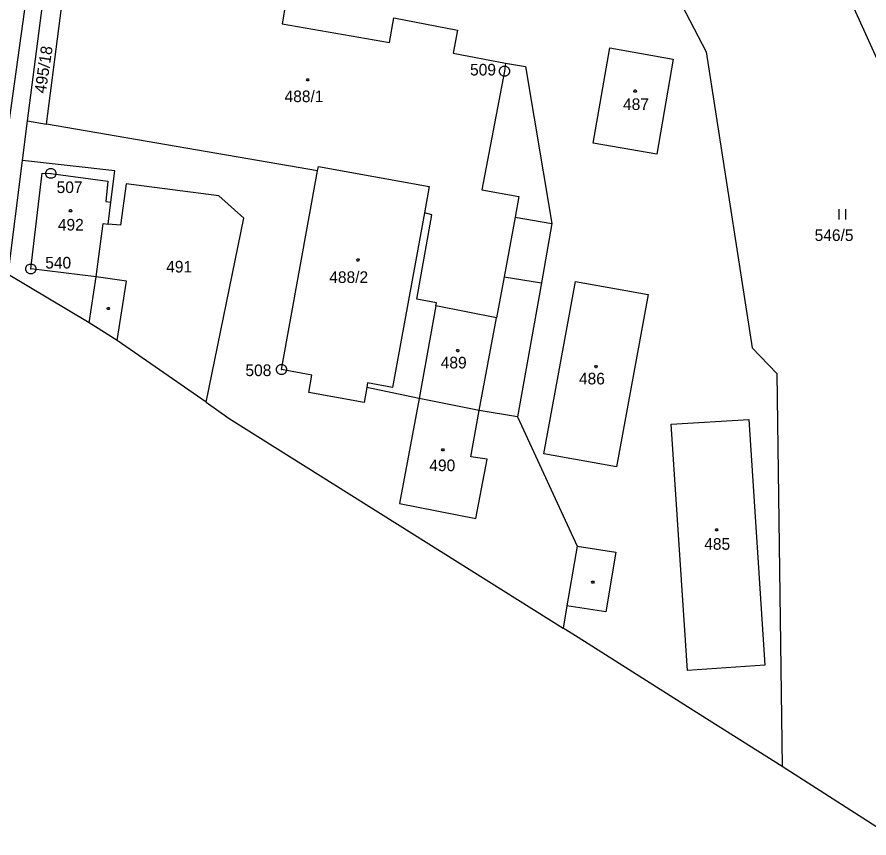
# Model space of a CAD drawing. Extents: x -609861 to -605046, y -1120287 to -1116307.
# Drawn here: x -607380.6 to -607255.9, y -1119996.9 to -1119876.9 of the extents above; entities that cross this region are included whole.
import ezdxf

# ---------------------------------------------------------------- set-up
doc = ezdxf.new("R2010")
doc.units = 0
for name, color, linetype in [('Vrstva 1', 7, 'Continuous'), ('Vrstva 2', 7, 'Continuous'), ('Vrstva 3', 7, 'Continuous'), ('Vrstva 4', 7, 'Continuous'), ('Vrstva 5', 7, 'Continuous'), ('Vrstva 8', 7, 'Continuous')]:
    doc.layers.add(name, color=color, linetype=linetype)

msp = doc.modelspace()

# ---------------------------------------------------------------- linework, layer by layer
at = {"layer": 'Vrstva 1'}
for p, q in [((-607244.09, -1119906.78), (-607271.7, -1119845.33)), ((-607294.85, -1119853.06), (-607279.76, -1119881.96)), ((-607379.02, -1119892.08), (-607376.49, -1119872.23)), ((-607376.25, -1119892.55), (-607373.67, -1119872.67)), ((-607341.19, -1119874.38), (-607341.79, -1119877.9)), ((-607326.06, -1119880.63), (-607325.43, -1119877.02)), ((-607325.43, -1119877.02), (-607316.13, -1119878.82)), ((-607341.79, -1119877.9), (-607326.06, -1119880.63)), ((-607316.13, -1119878.82), (-607316.76, -1119882.19)), ((-607316.76, -1119882.19), (-607309.11, -1119883.62)), ((-607296.28, -1119895.35), (-607293.85, -1119881.41)), ((-607293.85, -1119881.41), (-607284.59, -1119883.04)), ((-607279.76, -1119881.96), (-607273, -1119925.25)), ((-607309.11, -1119883.62), (-607306.18, -1119884.15)), ((-607284.59, -1119883.04), (-607286.97, -1119896.96)), ((-607306.18, -1119884.15), (-607302.31, -1119907.09)), ((-607379.75, -1119897.87), (-607379.02, -1119892.08)), ((-607379.02, -1119892.08), (-607376.25, -1119892.55)), ((-607336.6, -1119899.38), (-607376.25, -1119892.55)), ((-607286.97, -1119896.96), (-607296.28, -1119895.35)), ((-607381.88, -1119914.54), (-607379.75, -1119897.87)), ((-607366.25, -1119899.36), (-607379.75, -1119897.87)), ((-607366.83, -1119903.96), (-607366.25, -1119899.36)), ((-607341.88, -1119928.44), (-607336.6, -1119899.38)), ((-607364.61, -1119901.27), (-607365.45, -1119907.35)), ((-607351.06, -1119903.02), (-607364.61, -1119901.27)), ((-607347.39, -1119906.32), (-607351.06, -1119903.02)), ((-607367.21, -1119907.19), (-607366.83, -1119903.96)), ((-607320.98, -1119905.54), (-607325.63, -1119931.07)), ((-607368.97, -1119914.89), (-607367.97, -1119907.1)), ((-607367.97, -1119907.1), (-607367.21, -1119907.19)), ((-607365.45, -1119907.35), (-607367.21, -1119907.19)), ((-607352.9, -1119933.23), (-607347.39, -1119906.32)), ((-607302.31, -1119907.09), (-607303.85, -1119915.76)), ((-607370.02, -1119921.59), (-607381.88, -1119914.54)), ((-607364.56, -1119915.52), (-607368.97, -1119914.89)), ((-607365.94, -1119924.19), (-607364.56, -1119915.52)), ((-607303.85, -1119915.76), (-607307.37, -1119935.38)), ((-607303.52, -1119940.76), (-607298.89, -1119915.55)), ((-607298.89, -1119915.55), (-607288.22, -1119917.49)), ((-607288.22, -1119917.49), (-607292.87, -1119942.69)), ((-607319.29, -1119919.11), (-607321.74, -1119932.7)), ((-607310.41, -1119920.89), (-607319.29, -1119919.11)), ((-607312.94, -1119934.45), (-607310.41, -1119920.89)), ((-607365.94, -1119924.19), (-607370.02, -1119921.59)), ((-607352.9, -1119933.23), (-607365.94, -1119924.19)), ((-607273, -1119925.25), (-607269.4, -1119929.04)), ((-607337.44, -1119929.28), (-607341.88, -1119928.44)), ((-607337.9, -1119931.79), (-607337.44, -1119929.28)), ((-607269.4, -1119929.04), (-607268.65, -1119986.49)), ((-607329.41, -1119931.09), (-607329.8, -1119933.28)), ((-607329.29, -1119930.4), (-607329.41, -1119931.09)), ((-607321.74, -1119932.7), (-607329.41, -1119931.09)), ((-607325.63, -1119931.07), (-607329.29, -1119930.4)), ((-607329.8, -1119933.28), (-607337.9, -1119931.79)), ((-607352.9, -1119933.23), (-607349.52, -1119935.58)), ((-607312.94, -1119934.45), (-607321.74, -1119932.7)), ((-607307.37, -1119935.38), (-607312.94, -1119934.45)), ((-607349.52, -1119935.58), (-607300.68, -1119966.25)), ((-607307.37, -1119935.38), (-607298.63, -1119954.29)), ((-607284.88, -1119936.43), (-607273.51, -1119935.76)), ((-607273.51, -1119935.76), (-607271.16, -1119971.69)), ((-607282.5, -1119972.44), (-607284.88, -1119936.43)), ((-607292.87, -1119942.69), (-607303.52, -1119940.76)), ((-607298.63, -1119954.29), (-607292.96, -1119955.17)), ((-607292.96, -1119955.17), (-607294.42, -1119963.89)), ((-607300.12, -1119962.99), (-607300.68, -1119966.25)), ((-607294.42, -1119963.89), (-607300.12, -1119962.99)), ((-607298.47, -1119967.64), (-607300.68, -1119966.25)), ((-607281.54, -1119978.35), (-607298.47, -1119967.64)), ((-607271.16, -1119971.69), (-607282.5, -1119972.44)), ((-607268.65, -1119986.49), (-607281.54, -1119978.35)), ((-607252.32, -1119996.94), (-607268.65, -1119986.49))]:
    msp.add_line(p, q, dxfattribs=at)
msp.add_lwpolyline([(-607336.6, -1119899.38), (-607336.48, -1119898.74), (-607320.29, -1119901.68), (-607320.98, -1119905.54)], dxfattribs=at)
at = {"layer": 'Vrstva 3'}
for p, q in [((-607260.32, -1119905.01), (-607260.32, -1119906.51)), ((-607259.32, -1119906.51), (-607259.32, -1119905.01))]:
    msp.add_line(p, q, dxfattribs=at)
at = {"layer": 'Vrstva 4'}
for p, q in [((-607376.24, -1119852.84), (-607385.19, -1119916.64)), ((-607309.11, -1119883.62), (-607309.26, -1119884.8)), ((-607309.26, -1119884.8), (-607312.55, -1119902.17)), ((-607378.55, -1119913.73), (-607376.88, -1119899.73)), ((-607376.88, -1119899.73), (-607375.63, -1119899.75)), ((-607375.63, -1119899.75), (-607367.29, -1119900.91)), ((-607367.29, -1119900.91), (-607367.59, -1119903.87)), ((-607312.55, -1119902.17), (-607307.14, -1119903.12)), ((-607307.14, -1119903.12), (-607307.69, -1119906.16)), ((-607367.59, -1119903.87), (-607366.83, -1119903.96)), ((-607322.09, -1119918.15), (-607319.89, -1119905.82)), ((-607319.89, -1119905.82), (-607320.98, -1119905.54)), ((-607307.69, -1119906.16), (-607309.32, -1119914.88)), ((-607307.69, -1119906.16), (-607302.31, -1119907.09)), ((-607368.97, -1119914.89), (-607378.55, -1119913.73)), ((-607370.02, -1119921.59), (-607368.97, -1119914.89)), ((-607309.32, -1119914.88), (-607310.41, -1119920.89)), ((-607309.32, -1119914.88), (-607303.85, -1119915.76)), ((-607319.2, -1119918.67), (-607322.09, -1119918.15)), ((-607319.29, -1119919.11), (-607319.2, -1119918.67)), ((-607321.74, -1119932.7), (-607324.61, -1119948.04)), ((-607314.16, -1119941.19), (-607312.94, -1119934.45)), ((-607311.8, -1119941.54), (-607314.16, -1119941.19)), ((-607313.43, -1119950.24), (-607311.8, -1119941.54)), ((-607324.61, -1119948.04), (-607313.43, -1119950.24)), ((-607298.63, -1119954.29), (-607300.12, -1119962.99))]:
    msp.add_line(p, q, dxfattribs=at)
at = {"layer": 'Vrstva 5'}
for points in [[(-607337.96, -1119885.91), (-607337.87, -1119886.06), (-607337.96, -1119886.21), (-607338.14, -1119886.21), (-607338.23, -1119886.06), (-607338.14, -1119885.91)], [(-607290.05, -1119887.56), (-607289.96, -1119887.71), (-607290.05, -1119887.86), (-607290.23, -1119887.86), (-607290.32, -1119887.71), (-607290.23, -1119887.56)], [(-607372.66, -1119905.06), (-607372.57, -1119905.21), (-607372.66, -1119905.36), (-607372.84, -1119905.36), (-607372.93, -1119905.21), (-607372.84, -1119905.06)], [(-607330.61, -1119912.27), (-607330.52, -1119912.42), (-607330.61, -1119912.57), (-607330.79, -1119912.57), (-607330.88, -1119912.42), (-607330.79, -1119912.27)], [(-607367.13, -1119919.37), (-607367.04, -1119919.52), (-607367.13, -1119919.67), (-607367.31, -1119919.67), (-607367.4, -1119919.52), (-607367.31, -1119919.37)], [(-607316, -1119925.53), (-607315.91, -1119925.68), (-607316, -1119925.83), (-607316.18, -1119925.83), (-607316.27, -1119925.68), (-607316.18, -1119925.53)], [(-607295.78, -1119927.87), (-607295.69, -1119928.02), (-607295.78, -1119928.17), (-607295.96, -1119928.17), (-607296.05, -1119928.02), (-607295.96, -1119927.87)], [(-607318.18, -1119940.03), (-607318.09, -1119940.18), (-607318.18, -1119940.33), (-607318.36, -1119940.33), (-607318.45, -1119940.18), (-607318.36, -1119940.03)], [(-607278.12, -1119951.73), (-607278.03, -1119951.88), (-607278.12, -1119952.03), (-607278.3, -1119952.03), (-607278.39, -1119951.88), (-607278.3, -1119951.73)], [(-607296.25, -1119959.4), (-607296.16, -1119959.55), (-607296.25, -1119959.7), (-607296.43, -1119959.7), (-607296.52, -1119959.55), (-607296.43, -1119959.4)]]:
    msp.add_lwpolyline(points, close=True, dxfattribs=at)
at = {"layer": 'Vrstva 8'}
for p, q in [((-607309.31, -1119884.8), (-607309.21, -1119884.8)), ((-607375.68, -1119899.75), (-607375.58, -1119899.75)), ((-607378.6, -1119913.73), (-607378.5, -1119913.73)), ((-607341.93, -1119928.44), (-607341.83, -1119928.44))]:
    msp.add_line(p, q, dxfattribs=at)
for points in [[(-607309.07, -1119884.08), (-607308.73, -1119884.27), (-607308.54, -1119884.61), (-607308.54, -1119885), (-607308.73, -1119885.34), (-607309.07, -1119885.53), (-607309.46, -1119885.53), (-607309.8, -1119885.34), (-607309.99, -1119885), (-607309.99, -1119884.61), (-607309.8, -1119884.27), (-607309.46, -1119884.08)], [(-607375.44, -1119899.03), (-607375.1, -1119899.22), (-607374.91, -1119899.56), (-607374.91, -1119899.95), (-607375.1, -1119900.29), (-607375.44, -1119900.48), (-607375.83, -1119900.48), (-607376.17, -1119900.29), (-607376.36, -1119899.95), (-607376.36, -1119899.56), (-607376.17, -1119899.22), (-607375.83, -1119899.03)], [(-607378.36, -1119913.01), (-607378.02, -1119913.2), (-607377.83, -1119913.54), (-607377.83, -1119913.93), (-607378.02, -1119914.27), (-607378.36, -1119914.46), (-607378.75, -1119914.46), (-607379.09, -1119914.27), (-607379.28, -1119913.93), (-607379.28, -1119913.54), (-607379.09, -1119913.2), (-607378.75, -1119913.01)], [(-607341.69, -1119927.72), (-607341.35, -1119927.91), (-607341.16, -1119928.25), (-607341.16, -1119928.64), (-607341.35, -1119928.98), (-607341.69, -1119929.17), (-607342.08, -1119929.17), (-607342.42, -1119928.98), (-607342.61, -1119928.64), (-607342.61, -1119928.25), (-607342.42, -1119927.91), (-607342.08, -1119927.72)]]:
    msp.add_lwpolyline(points, close=True, dxfattribs=at)

# ---------------------------------------------------------------- texts
at = {"layer": 'Vrstva 2'}
msp.add_text('495/18', height=1.7, rotation=81.53189, dxfattribs=at).set_placement((-607376.366, -1119888.14))
for s, p in [('488/1', (-607341.429, -1119889.34)), ('487', (-607291.913, -1119890.49)), ('492', (-607374.593, -1119908.12)), ('546/5', (-607263.883, -1119909.64)), ('491', (-607358.743, -1119914.25)), ('488/2', (-607334.89, -1119915.78)), ('489', (-607318.583, -1119928.28)), ('486', (-607298.363, -1119930.62)), ('490', (-607320.253, -1119943.3)), ('485', (-607280.033, -1119954.8))]:
    msp.add_text(s, height=1.7, dxfattribs=at).set_placement(p)
at = {"layer": 'Vrstva 8'}
for s, p in [('509', (-607314.293, -1119885.44)), ('507', (-607374.773, -1119902.63)), ('540', (-607376.443, -1119913.67)), ('508', (-607347.153, -1119929.4))]:
    msp.add_text(s, height=1.7, dxfattribs=at).set_placement(p)

doc.saveas('drawing.dxf')
